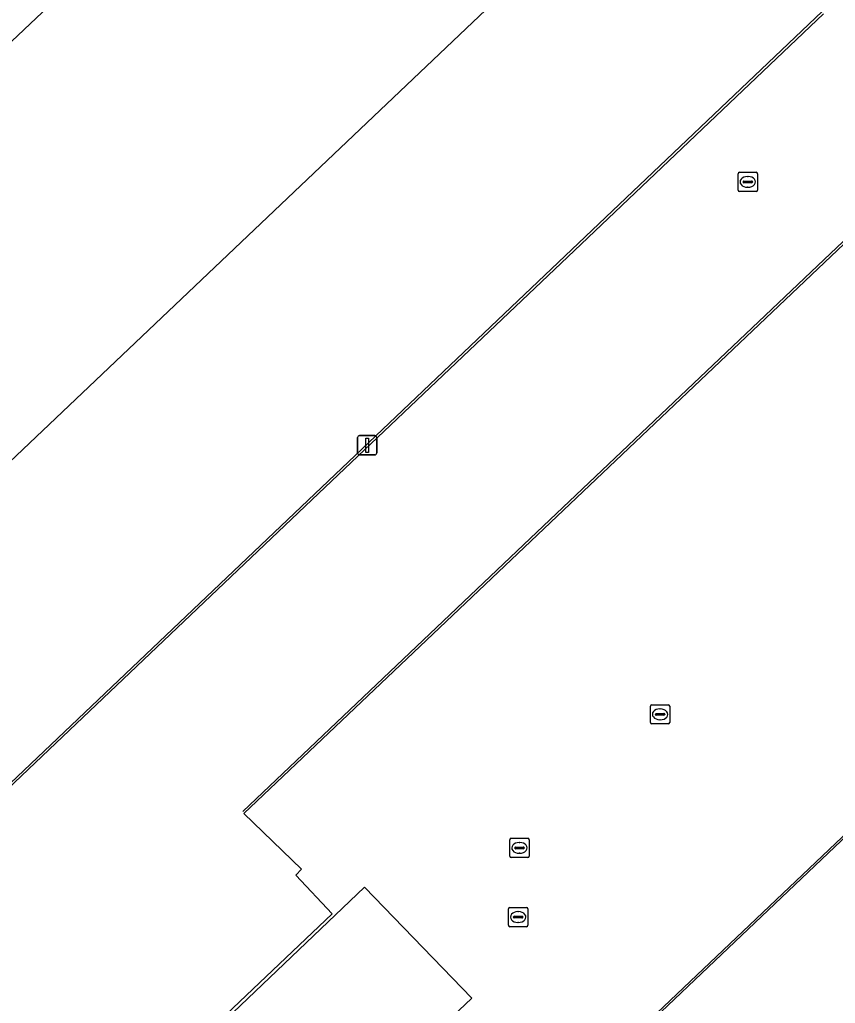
# Model space of a CAD drawing. Extents: x 156141 to 158132, y 385651 to 388333.
# Drawn here: x 156618.4 to 156660.7, y 388038.9 to 388090 of the extents above; entities that cross this region are included whole.
import ezdxf

# ---------------------------------------------------------------- set-up
doc = ezdxf.new("R2010")
doc.units = 0
for name, color, linetype in [('IMGEO_Grasland_agrarisch', 7, 'Continuous'), ('IMGEO_Kolk', 7, 'Continuous'), ('IMGEO_Lichtmast', 7, 'Continuous'), ('IMGEO_Lijnafwatering', 7, 'Continuous'), ('IMGEO_Rijbaan_lokaal_gesloten', 7, 'Continuous'), ('IMGEO_Rioolput', 7, 'Continuous'), ('IMGEO_Terreindeel_gesloten', 7, 'Continuous'), ('IMGEO_Terreindeel_open', 7, 'Continuous')]:
    doc.layers.add(name, color=color, linetype=linetype)

msp = doc.modelspace()

# ---------------------------------------------------------------- linework, layer by layer
at = {"layer": 'IMGEO_Grasland_agrarisch'}
msp.add_lwpolyline([(156600.051, 388071.963), (156646.005, 388115.411), (156687.199, 388154.591)], dxfattribs=at)
at = {"layer": 'IMGEO_Kolk'}
for p, q in [((156651.086, 388053.502), (156651.086, 388054.354)), ((156651.161, 388054.428), (156652.013, 388054.428)), ((156651.574, 388054.208), (156651.599, 388054.208)), ((156652.087, 388054.354), (156652.087, 388053.502)), ((156651.345, 388053.922), (156651.345, 388053.934)), ((156651.783, 388053.885), (156651.385, 388053.885)), ((156651.388, 388053.971), (156651.786, 388053.971)), ((156651.597, 388053.648), (156651.572, 388053.648)), ((156651.829, 388053.934), (156651.829, 388053.922)), ((156652.013, 388053.428), (156651.161, 388053.428)), ((156643.789, 388046.57), (156643.789, 388047.422)), ((156643.864, 388047.496), (156644.716, 388047.496)), ((156644.048, 388046.99), (156644.048, 388047.002)), ((156644.091, 388047.039), (156644.489, 388047.039)), ((156644.277, 388047.276), (156644.302, 388047.276)), ((156644.532, 388047.002), (156644.532, 388046.99)), ((156644.79, 388047.422), (156644.79, 388046.57)), ((156644.716, 388046.496), (156643.864, 388046.496)), ((156644.486, 388046.953), (156644.088, 388046.953)), ((156644.3, 388046.716), (156644.275, 388046.716))]:
    msp.add_line(p, q, dxfattribs=at)
for points in [[(156651.086, 388053.502), (156651.086, 388054.354)], [(156651.161, 388054.428), (156652.013, 388054.428)], [(156652.087, 388054.354), (156652.087, 388053.502)], [(156652.013, 388053.428), (156651.161, 388053.428)], [(156643.789, 388046.57), (156643.789, 388047.422)], [(156643.864, 388047.496), (156644.716, 388047.496)], [(156644.79, 388047.422), (156644.79, 388046.57)], [(156644.716, 388046.496), (156643.864, 388046.496)]]:
    msp.add_lwpolyline(points, dxfattribs=at)
for centre, radius, start, end in [((156651.163, 388054.352), 0.0765, 91.552, 178.448), ((156651.163, 388054.352), 0.0765, 91.552, 178.448), ((156652.011, 388054.352), 0.0765, 1.552, 88.448), ((156652.011, 388054.352), 0.0765, 1.552, 88.448), ((156651.385, 388053.931), 0.0403, 85.8775, 175.7526), ((156651.382, 388053.921), 0.0366, 178.938, 274.7102), ((156651.786, 388053.928), 0.043, 264.8664, 352.4533), ((156651.79, 388053.933), 0.0386, 1.7309, 96.639), ((156651.163, 388053.504), 0.0765, 181.552, 268.448), ((156651.163, 388053.504), 0.0765, 181.552, 268.448), ((156652.011, 388053.504), 0.0765, 271.552, 358.448), ((156652.011, 388053.504), 0.0765, 271.552, 358.448), ((156643.866, 388047.42), 0.0765, 91.552, 178.448), ((156643.866, 388047.42), 0.0765, 91.552, 178.448), ((156644.088, 388046.999), 0.0403, 85.8775, 175.7526), ((156644.493, 388047.001), 0.0386, 1.7309, 96.639), ((156644.714, 388047.42), 0.0765, 1.552, 88.448), ((156644.714, 388047.42), 0.0765, 1.552, 88.448), ((156643.866, 388046.572), 0.0765, 181.552, 268.448), ((156643.866, 388046.572), 0.0765, 181.552, 268.448), ((156644.085, 388046.989), 0.0366, 178.938, 274.7102), ((156644.489, 388046.996), 0.043, 264.8664, 352.4533), ((156644.714, 388046.572), 0.0765, 271.552, 358.448), ((156644.714, 388046.572), 0.0765, 271.552, 358.448)]:
    msp.add_arc(centre, radius, start, end, dxfattribs=at)
for centre, major_axis, ratio, start_param, end_param in [((156651.573, 388053.928), (-0.387, 0.002), 0.722429, 4.712389, 7.853982), ((156651.598, 388053.928), (-0.39, 0.002), 0.717154, 1.570796, 4.712389), ((156644.276, 388046.996), (-0.387, 0.002), 0.722429, 4.712389, 7.853982), ((156644.301, 388046.996), (-0.39, 0.002), 0.717154, 1.570796, 4.712389)]:
    msp.add_ellipse(centre, major_axis=major_axis, ratio=ratio, start_param=start_param, end_param=end_param, dxfattribs=at)
at = {"layer": 'IMGEO_Lichtmast'}
for p, q in [((156635.889, 388067.494), (156635.889, 388068.294)), ((156635.889, 388068.294), (156635.889, 388067.494)), ((156635.989, 388068.394), (156636.779, 388068.394)), ((156636.779, 388068.394), (156635.989, 388068.394)), ((156636.879, 388068.294), (156636.879, 388067.494)), ((156636.879, 388067.494), (156636.879, 388068.294)), ((156636.779, 388067.394), (156635.989, 388067.394)), ((156635.989, 388067.394), (156636.779, 388067.394))]:
    msp.add_line(p, q, dxfattribs=at)
msp.add_lwpolyline([(156636.309, 388068.269), (156636.459, 388068.269), (156636.459, 388067.519), (156636.309, 388067.519), (156636.309, 388068.269)], dxfattribs=at)
for centre, start, end in [((156635.989, 388068.294), 90, 180), ((156635.989, 388068.294), 90, 180), ((156636.779, 388068.294), 0, 90), ((156636.779, 388068.294), 360, 90), ((156635.989, 388067.494), 180, 270), ((156635.989, 388067.494), 180, 270), ((156636.779, 388067.494), 270, 0), ((156636.779, 388067.494), 270, 0)]:
    msp.add_arc(centre, 0.1, start, end, dxfattribs=at)
at = {"layer": 'IMGEO_Lijnafwatering'}
for points in [[(156674.66, 388091.364), (156659.75, 388077.205)], [(156660.075, 388090.291), (156646.796, 388077.672)], [(156646.796, 388077.672), (156633.516, 388065.053)], [(156659.75, 388077.205), (156644.839, 388063.046)], [(156633.516, 388065.053), (156620.236, 388052.434)], [(156644.839, 388063.046), (156629.929, 388048.887)], [(156660.314, 388046.727), (156675.22, 388060.879)], [(156620.236, 388052.434), (156606.956, 388039.815)], [(156645.409, 388032.576), (156660.314, 388046.727)]]:
    msp.add_lwpolyline(points, dxfattribs=at)
at = {"layer": 'IMGEO_Rijbaan_lokaal_gesloten'}
for points in [[(156646.532, 388023.876), (156651.463, 388028.623), (156651.226, 388028.872), (156732.524, 388106.093), (156732.988, 388106.533), (156732.962, 388106.561), (156706.487, 388134.255), (156698.079, 388143.248), (156697.941, 388143.396), (156692.7, 388148.628), (156687.199, 388154.591), (156646.005, 388115.411), (156600.051, 388071.963)], [(156635.769, 388023.546), (156635.495, 388023.834), (156633.657, 388022.131), (156628.961, 388027.002), (156641.815, 388039.199), (156636.245, 388044.954), (156623.379, 388032.669), (156623.232, 388032.812), (156634.564, 388043.573), (156632.676, 388045.584), (156632.98, 388045.892), (156629.994, 388048.785), (156704.477, 388119.48)], [(156719.757, 388103.353), (156645.589, 388032.889), (156635.769, 388023.546)]]:
    msp.add_lwpolyline(points, dxfattribs=at)
msp.add_lwpolyline([(156606.611, 388039.666), (156598.243, 388048.443), (156691.986, 388137.462), (156700.37, 388128.807)], close=True, dxfattribs=at)
at = {"layer": 'IMGEO_Rioolput'}
for p, q in [((156655.638, 388081.135), (156655.638, 388081.987)), ((156655.713, 388082.061), (156656.565, 388082.061)), ((156656.126, 388081.841), (156656.151, 388081.841)), ((156656.639, 388081.987), (156656.639, 388081.135)), ((156655.897, 388081.555), (156655.897, 388081.567)), ((156656.335, 388081.518), (156655.937, 388081.518)), ((156655.94, 388081.604), (156656.338, 388081.604)), ((156656.149, 388081.281), (156656.124, 388081.281)), ((156656.381, 388081.567), (156656.381, 388081.555)), ((156656.565, 388081.061), (156655.713, 388081.061)), ((156643.722, 388042.981), (156643.722, 388043.833)), ((156643.797, 388043.907), (156644.649, 388043.907)), ((156644.024, 388043.45), (156644.422, 388043.45)), ((156644.21, 388043.687), (156644.235, 388043.687)), ((156644.723, 388043.833), (156644.723, 388042.981)), ((156643.981, 388043.401), (156643.981, 388043.413)), ((156644.419, 388043.364), (156644.021, 388043.364)), ((156644.233, 388043.127), (156644.208, 388043.127)), ((156644.465, 388043.413), (156644.465, 388043.401)), ((156644.649, 388042.907), (156643.797, 388042.907))]:
    msp.add_line(p, q, dxfattribs=at)
for points in [[(156655.638, 388081.135), (156655.638, 388081.987)], [(156655.713, 388082.061), (156656.565, 388082.061)], [(156656.639, 388081.987), (156656.639, 388081.135)], [(156656.565, 388081.061), (156655.713, 388081.061)], [(156643.722, 388042.981), (156643.722, 388043.833)], [(156643.797, 388043.907), (156644.649, 388043.907)], [(156644.723, 388043.833), (156644.723, 388042.981)], [(156644.649, 388042.907), (156643.797, 388042.907)]]:
    msp.add_lwpolyline(points, dxfattribs=at)
for centre, radius, start, end in [((156655.715, 388081.985), 0.0765, 91.552, 178.448), ((156655.715, 388081.985), 0.0765, 91.552, 178.448), ((156656.563, 388081.985), 0.0765, 1.552, 88.448), ((156656.563, 388081.985), 0.0765, 1.552, 88.448), ((156655.937, 388081.564), 0.0403, 85.8775, 175.7526), ((156655.934, 388081.554), 0.0366, 178.938, 274.7102), ((156656.338, 388081.561), 0.043, 264.8664, 352.4533), ((156656.342, 388081.566), 0.0386, 1.7309, 96.639), ((156655.715, 388081.137), 0.0765, 181.552, 268.448), ((156655.715, 388081.137), 0.0765, 181.552, 268.448), ((156656.563, 388081.137), 0.0765, 271.552, 358.448), ((156656.563, 388081.137), 0.0765, 271.552, 358.448), ((156643.799, 388043.831), 0.0765, 91.552, 178.448), ((156643.799, 388043.831), 0.0765, 91.552, 178.448), ((156644.021, 388043.41), 0.0403, 85.8775, 175.7526), ((156644.426, 388043.412), 0.0386, 1.7309, 96.639), ((156644.647, 388043.831), 0.0765, 1.552, 88.448), ((156644.647, 388043.831), 0.0765, 1.552, 88.448), ((156643.799, 388042.983), 0.0765, 181.552, 268.448), ((156643.799, 388042.983), 0.0765, 181.552, 268.448), ((156644.018, 388043.4), 0.0366, 178.938, 274.7102), ((156644.422, 388043.407), 0.043, 264.8664, 352.4533), ((156644.647, 388042.983), 0.0765, 271.552, 358.448), ((156644.647, 388042.983), 0.0765, 271.552, 358.448)]:
    msp.add_arc(centre, radius, start, end, dxfattribs=at)
for centre, major_axis, ratio, start_param, end_param in [((156656.125, 388081.561), (-0.387, 0.002), 0.722429, 4.712389, 7.853982), ((156656.15, 388081.561), (-0.39, 0.002), 0.717154, 1.570796, 4.712389), ((156644.209, 388043.407), (-0.387, 0.002), 0.722429, 4.712389, 7.853982), ((156644.234, 388043.407), (-0.39, 0.002), 0.717154, 1.570796, 4.712389)]:
    msp.add_ellipse(centre, major_axis=major_axis, ratio=ratio, start_param=start_param, end_param=end_param, dxfattribs=at)
at = {"layer": 'IMGEO_Terreindeel_gesloten'}
msp.add_lwpolyline([(156700.37, 388128.807), (156691.986, 388137.462), (156598.243, 388048.443), (156606.611, 388039.666)], close=True, dxfattribs=at)
at = {"layer": 'IMGEO_Terreindeel_open'}
for points in [[(156704.477, 388119.48), (156629.994, 388048.785), (156632.98, 388045.892)], [(156632.98, 388045.892), (156632.676, 388045.584), (156634.564, 388043.573), (156623.232, 388032.812), (156623.379, 388032.669), (156636.245, 388044.954), (156641.815, 388039.199), (156628.961, 388027.002), (156633.657, 388022.131), (156635.495, 388023.834), (156631.981, 388027.518), (156642.994, 388037.964), (156643.793, 388037.102), (156645.589, 388032.889), (156719.757, 388103.353)]]:
    msp.add_lwpolyline(points, dxfattribs=at)

doc.saveas('drawing.dxf')
